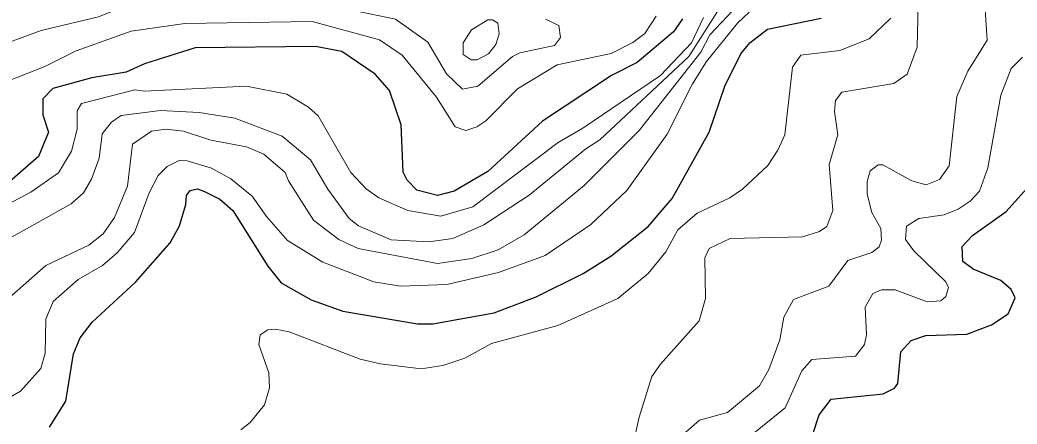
# Model space of a CAD drawing. Extents: x 673.3 to 698.5, y 6984.3 to 7012.3.
# Drawn here: x 693.696 to 694.832, y 7000.36 to 7000.821 of the extents above; entities that cross this region are included whole.
import ezdxf

# ---------------------------------------------------------------- set-up
doc = ezdxf.new("R2010")
doc.units = 0
doc.header["$LTSCALE"] = 0.032
doc.layers.add('1', color=7, linetype='Continuous', lineweight=25)
doc.layers.add('2', color=7, linetype='Continuous', lineweight=13)

msp = doc.modelspace()

# ---------------------------------------------------------------- linework, layer by layer
at = {"layer": '1'}
for points in [[(693.7294, 7000.3561), (693.748, 7000.386), (693.7568, 7000.4398), (693.7642, 7000.4581), (693.7779, 7000.4761), (693.8275, 7000.5216), (693.8668, 7000.5663), (693.8776, 7000.5857), (693.8846, 7000.6101), (693.8856, 7000.6205), (693.8896, 7000.6261), (693.8982, 7000.628), (693.9059, 7000.625), (693.9234, 7000.6162), (693.9384, 7000.6033), (693.9783, 7000.5399), (693.9934, 7000.5209), (694.0276, 7000.5014), (694.0635, 7000.4884), (694.1488, 7000.474), (694.1661, 7000.474), (694.2361, 7000.4866), (694.284, 7000.5049), (694.3374, 7000.5316), (694.369, 7000.5513), (694.4115, 7000.5852), (694.4386, 7000.6171), (694.4808, 7000.6926), (694.4988, 7000.745), (694.5168, 7000.782), (694.5271, 7000.7945), (694.5473, 7000.8103), (694.6086, 7000.8227)], [(694.4507, 7000.8219), (694.4404, 7000.8072), (694.3987, 7000.772), (694.3697, 7000.7574)], [(694.3697, 7000.7574), (694.2912, 7000.7051), (694.2287, 7000.6477), (694.1905, 7000.6255), (694.1715, 7000.6206), (694.1477, 7000.6266), (694.137, 7000.6381), (694.1323, 7000.6472), (694.1299, 7000.7011), (694.1169, 7000.7402), (694.1006, 7000.7589), (694.0623, 7000.7849), (694.0325, 7000.7906), (693.8954, 7000.789), (693.8376, 7000.7706), (693.8169, 7000.7613), (693.7778, 7000.7548), (693.7331, 7000.7424), (693.722, 7000.7309), (693.722, 7000.7126), (693.7283, 7000.6929), (693.7168, 7000.6651), (693.6783, 7000.631)], [(694.5905, 7000.3226), (694.6064, 7000.3704), (694.62, 7000.3881), (694.6791, 7000.3942), (694.692, 7000.4007), (694.696, 7000.406), (694.6993, 7000.4421), (694.711, 7000.4552), (694.7277, 7000.4608), (694.7746, 7000.4625), (694.8024, 7000.4729), (694.8215, 7000.4855), (694.8294, 7000.5037), (694.8249, 7000.5133), (694.813, 7000.5236), (694.7817, 7000.5365), (694.7698, 7000.5451), (694.7693, 7000.5623), (694.7809, 7000.575), (694.8194, 7000.6022), (694.8498, 7000.636)]]:
    msp.add_lwpolyline(points, dxfattribs=at)
at = {"layer": '2'}
for points in [[(694.389, 7000.3137), (694.4012, 7000.3675), (694.4156, 7000.4139), (694.4255, 7000.4282), (694.4696, 7000.4774), (694.4769, 7000.503), (694.4761, 7000.5495), (694.4809, 7000.56), (694.5048, 7000.5715), (694.5873, 7000.5733), (694.6066, 7000.5795), (694.6148, 7000.5852), (694.6218, 7000.6033), (694.6177, 7000.656), (694.6275, 7000.6897), (694.6235, 7000.7164), (694.6249, 7000.729), (694.6319, 7000.7385), (694.6914, 7000.7484), (694.7066, 7000.759), (694.718, 7000.7896), (694.7196, 7000.8701), (694.7147, 7000.9175)], [(693.6576, 7000.7857), (693.7198, 7000.8086), (693.7852, 7000.8243), (693.8462, 7000.8492), (693.9022, 7000.8574), (693.9519, 7000.8467), (694.0153, 7000.8445), (694.1237, 7000.8215), (694.1603, 7000.7953), (694.1816, 7000.7592), (694.1999, 7000.7418), (694.2172, 7000.7452), (694.257, 7000.7792), (694.2651, 7000.7833)], [(693.6709, 7000.5644), (693.754, 7000.6111), (693.7682, 7000.6236), (693.7773, 7000.639), (693.7861, 7000.6631), (693.7894, 7000.6909), (693.7999, 7000.7041), (693.811, 7000.7116), (693.8557, 7000.7173), (693.9001, 7000.715), (693.9407, 7000.7085), (693.9945, 7000.6882), (694.0267, 7000.661), (694.0465, 7000.6278), (694.0709, 7000.5942), (694.0814, 7000.586), (694.1188, 7000.5699), (694.1615, 7000.5676), (694.1889, 7000.5716), (694.2242, 7000.5869), (694.2757, 7000.621), (694.3405, 7000.6737), (694.3563, 7000.6838), (694.4577, 7000.7789), (694.4949, 7000.8376)], [(693.6802, 7000.5006), (693.7252, 7000.5406), (693.7742, 7000.5639), (693.7907, 7000.5769), (693.8035, 7000.5955), (693.8181, 7000.6313), (693.8239, 7000.6792), (693.8457, 7000.6937), (693.8622, 7000.6961), (693.8821, 7000.6938), (693.9131, 7000.6836), (693.9538, 7000.6759), (693.9734, 7000.6678), (693.9978, 7000.6466), (694.0015, 7000.6371), (694.0302, 7000.5923), (694.0589, 7000.5701), (694.0811, 7000.5602), (694.1713, 7000.5431), (694.2104, 7000.5485), (694.2405, 7000.5584), (694.2702, 7000.5758), (694.3386, 7000.632), (694.4013, 7000.6948), (694.4713, 7000.784), (694.4817, 7000.8037), (694.5147, 7000.8387)], [(694.7951, 7000.8385), (694.7977, 7000.7975), (694.7754, 7000.7624), (694.7632, 7000.7333), (694.7543, 7000.6545), (694.7432, 7000.6386), (694.728, 7000.6327), (694.7119, 7000.6373), (694.6788, 7000.6554), (694.6735, 7000.6554), (694.6642, 7000.6488), (694.661, 7000.6365), (694.661, 7000.6221), (694.6661, 7000.6012), (694.6763, 7000.5829), (694.6772, 7000.5695)], [(694.4206, 7000.8251), (694.4075, 7000.8052), (694.3941, 7000.7949), (694.3691, 7000.7825), (694.3079, 7000.7696), (694.2625, 7000.7422), (694.2266, 7000.7057), (694.2163, 7000.6987), (694.2036, 7000.6947), (694.1917, 7000.6989), (694.1702, 7000.7326), (694.1312, 7000.7804), (694.1053, 7000.7979), (694.0286, 7000.8188), (693.8837, 7000.8167), (693.8225, 7000.8078), (693.7599, 7000.7856), (693.7241, 7000.7677), (693.6753, 7000.7481)], [(693.6819, 7000.3891), (693.6965, 7000.3972), (693.7194, 7000.4233), (693.7243, 7000.4405), (693.7251, 7000.4793), (693.7336, 7000.4994), (693.7621, 7000.5245), (693.7898, 7000.5408), (693.8064, 7000.5551), (693.8262, 7000.5783), (693.8428, 7000.6236), (693.8532, 7000.6432), (693.8634, 7000.6536), (693.877, 7000.6603), (693.8862, 7000.6602), (693.9139, 7000.6518), (693.9359, 7000.6393), (693.9604, 7000.6196), (693.9768, 7000.5964), (694.0004, 7000.5693), (694.0407, 7000.5446), (694.099, 7000.522), (694.1293, 7000.5171), (694.1821, 7000.5191), (694.241, 7000.5326), (694.2942, 7000.552), (694.3462, 7000.5874), (694.3872, 7000.6263), (694.4332, 7000.6903), (694.4619, 7000.7478), (694.478, 7000.7733), (694.5132, 7000.8172), (694.5264, 7000.8295)], [(693.6677, 7000.6029), (693.7083, 7000.6243), (693.7396, 7000.6463), (693.7543, 7000.6712), (693.761, 7000.6962), (693.7611, 7000.7169), (693.766, 7000.7253), (693.8267, 7000.7409), (693.8378, 7000.7394), (693.954, 7000.745), (693.9996, 7000.736), (694.0244, 7000.7212), (694.0354, 7000.7114), (694.0726, 7000.6468), (694.09, 7000.6279), (694.1046, 7000.6177), (694.1378, 7000.6034), (694.1752, 7000.5969), (694.2117, 7000.6076), (694.3087, 7000.6811), (694.337, 7000.6972), (694.4256, 7000.7574), (694.4608, 7000.7945), (694.4745, 7000.8235)], [(694.2651, 7000.7833), (694.3046, 7000.7915), (694.3115, 7000.8008), (694.3097, 7000.8144), (694.2944, 7000.8216)], [(694.6878, 7000.8227), (694.6633, 7000.799), (694.6297, 7000.7857), (694.5853, 7000.7807), (694.5757, 7000.7668), (694.5672, 7000.6898), (694.5593, 7000.6721), (694.5479, 7000.6547), (694.5188, 7000.6277), (694.5043, 7000.6179), (694.4674, 7000.6003), (694.4453, 7000.5812)], [(694.6603, 7000.4614), (694.6586, 7000.4932), (694.6675, 7000.5087), (694.6772, 7000.5129), (694.6929, 7000.513), (694.7294, 7000.4992), (694.7447, 7000.5005), (694.7507, 7000.5051), (694.7536, 7000.5154), (694.7504, 7000.522), (694.7141, 7000.5575), (694.7044, 7000.5704), (694.7058, 7000.5854), (694.7197, 7000.5944), (694.7488, 7000.5985), (694.7647, 7000.6047), (694.7783, 7000.6141), (694.789, 7000.6254), (694.7985, 7000.652), (694.8132, 7000.7349), (694.8249, 7000.7655), (694.8377, 7000.7784)], [(694.4453, 7000.5812), (694.4314, 7000.5564), (694.4115, 7000.5315), (694.3767, 7000.5029), (694.3085, 7000.4721), (694.2328, 7000.4518), (694.2026, 7000.4351), (694.1775, 7000.4267), (694.153, 7000.4226), (694.1065, 7000.4283), (694.0833, 7000.4338), (694.0026, 7000.465), (693.9866, 7000.4681), (693.9783, 7000.4672), (693.9696, 7000.4615), (693.9678, 7000.4507), (693.9791, 7000.4183), (693.9801, 7000.4012), (693.9743, 7000.3817), (693.9581, 7000.3615), (693.9473, 7000.3532)], [(694.6772, 7000.5695), (694.6745, 7000.5618), (694.6664, 7000.5553), (694.6389, 7000.5463), (694.6174, 7000.5171), (694.5768, 7000.502), (694.5658, 7000.4818), (694.5613, 7000.4559), (694.5489, 7000.4219), (694.5381, 7000.4033), (694.5019, 7000.373), (694.47, 7000.3641), (694.4513, 7000.3479)], [(694.5259, 7000.3444), (694.5675, 7000.3784), (694.5864, 7000.4203), (694.5978, 7000.4335), (694.6475, 7000.4374), (694.6577, 7000.4505), (694.6603, 7000.4614)]]:
    msp.add_lwpolyline(points, dxfattribs=at)
msp.add_lwpolyline([(694.21, 7000.8094), (694.2288, 7000.8207), (694.2342, 7000.8207), (694.2401, 7000.817), (694.2415, 7000.8048), (694.2378, 7000.7929), (694.2295, 7000.7819), (694.2166, 7000.7753), (694.2098, 7000.7752), (694.2008, 7000.7812), (694.2006, 7000.7947)], close=True, dxfattribs=at)

doc.saveas('drawing.dxf')
